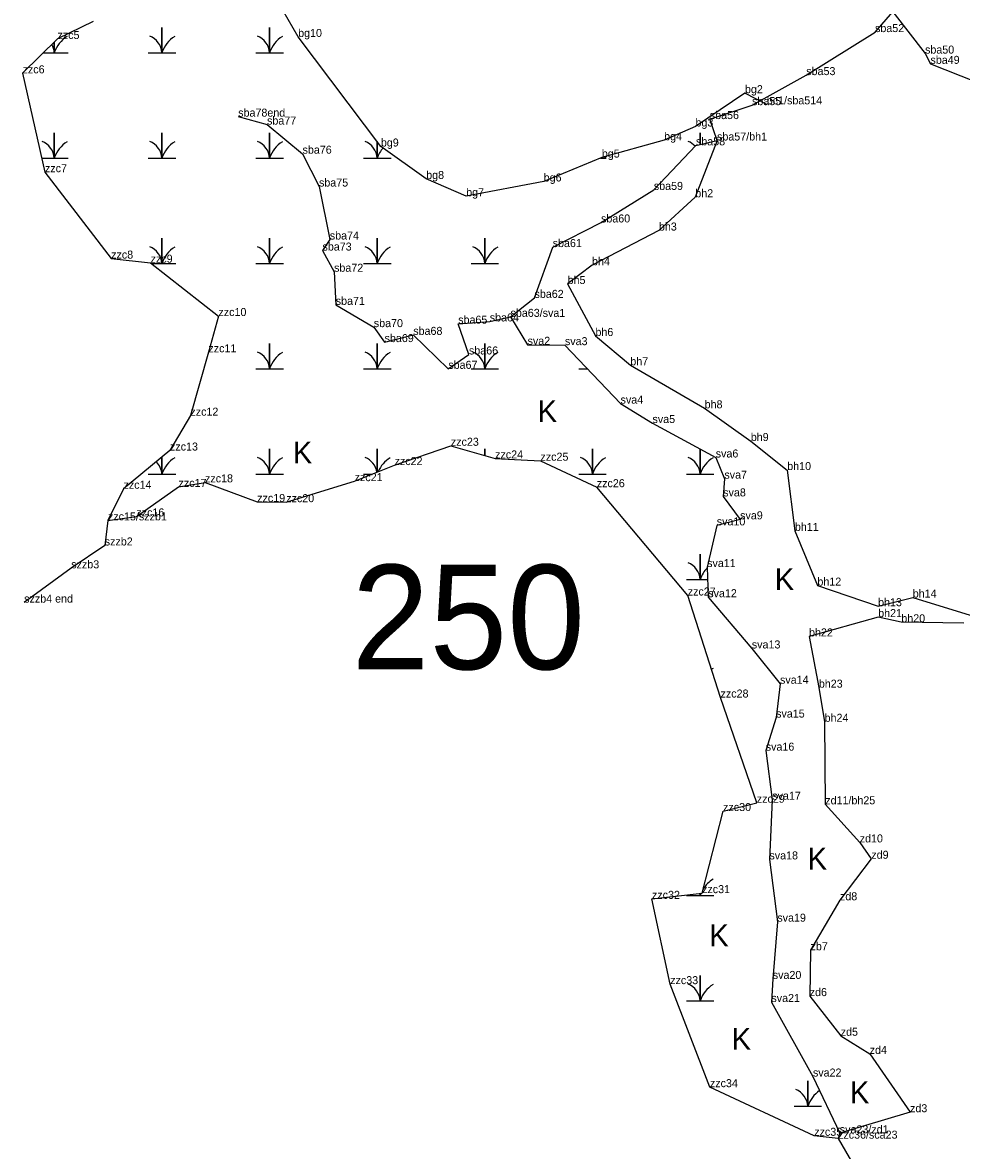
# Model space of a CAD drawing. Extents: x 2072529 to 2268796, y 436423 to 470397.
# Drawn here: x 2211555 to 2212142, y 440022 to 440726 of the extents above; entities that cross this region are included whole.
import ezdxf

# ---------------------------------------------------------------- set-up
doc = ezdxf.new("R2010")
doc.units = 0
for name, color, linetype in [('Default', 7, 'Continuous'), ('Exist Environmental Wetland Boundary', 7, 'Continuous'), ('Exist Environmental Wetland Boundary Cogo Comment', 7, 'Continuous'), ('Exist Environmental Wetland Boundary Cogo Point CELL', 7, 'Continuous'), ('Exist Hydro Jurisdictional Stream or Body of Water NEU Mitigable', 7, 'Continuous'), ('Exist Hydro Jurisdictional Stream or Body of Water NEU Mitigable Cogo Comment', 7, 'Continuous'), ('Exist Hydro Swamp or Marsh', 7, 'Continuous')]:
    doc.layers.add(name, color=color, linetype=linetype)

msp = doc.modelspace()

# ---------------------------------------------------------------- linework, layer by layer
at = {"layer": 'Exist Environmental Wetland Boundary'}
for points in [[(2212020.07, 440675.03), (2212006.43, 440682), (2211975.5, 440661.2), (2211955.93, 440652.57), (2211917, 440641.78), (2211880.68, 440626.83), (2211832.24, 440617.61), (2211807.27, 440628.42), (2211778.97, 440648.69), (2211727.28, 440717.11), (2211717.96, 440733.5)], [(2211599.12, 440726.88), (2211576.92, 440715.86), (2211555.11, 440694.4), (2211569.12, 440632.64), (2211610.45, 440578.68), (2211635.11, 440576.11), (2211677.48, 440542.8), (2211671.21, 440520.15), (2211659.96, 440480.57), (2211647.22, 440458.77), (2211618.17, 440434.92), (2211608.46, 440415.15), (2211626.21, 440417.64), (2211652.55, 440436.05), (2211669.1, 440438.91), (2211701.69, 440426.65), (2211719.83, 440426.51), (2211762.55, 440439.65), (2211787.51, 440449.71), (2211822.68, 440461.76), (2211850.33, 440453.85), (2211878.65, 440452.42), (2211913.86, 440435.88)], [(2211988.98, 440652.44), (2211975.4, 440617), (2211952.66, 440596.19), (2211910.87, 440574.52), (2211895.62, 440562.82), (2211913.01, 440530.33), (2211934.81, 440512.04), (2211981.23, 440485.15), (2212010.06, 440464.72), (2212032.82, 440446.59), (2212037.61, 440408.61), (2212051.68, 440374.42), (2212089.59, 440361.54), (2212111.25, 440366.96), (2212147.05, 440355.87)], [(2212064.56, 440028.96), (2212049.69, 440030.74), (2211984.51, 440061.11), (2211959.71, 440125.46), (2211948.32, 440178.74), (2211979.6, 440182.31), (2211992.76, 440233.59), (2212013.8, 440238.8), (2211991.16, 440304.5), (2211970.67, 440368.22), (2211913.86, 440435.88)], [(2212143.11, 440351.05), (2212104.1, 440351.49), (2212089.64, 440354.75), (2212046.45, 440342.68), (2212052.57, 440310.67), (2212056.18, 440289.36), (2212056.58, 440237.81), (2212078.1, 440214), (2212085.36, 440203.8), (2212065.77, 440177.84), (2212047.38, 440146.64), (2212046.85, 440117.99), (2212066.23, 440093.22), (2212084.33, 440081.87), (2212109.54, 440045.45), (2212065.67, 440032.29)]]:
    msp.add_lwpolyline(points, dxfattribs=at)
at = {"layer": 'Exist Environmental Wetland Boundary Cogo Point CELL'}
for p, q in [((2211576.92, 440715.86), (2211576.92, 440715.86)), ((2211727.28, 440717.11), (2211727.28, 440717.11)), ((2212087.68, 440720.16), (2212087.68, 440720.16)), ((2212118.92, 440706.73), (2212118.92, 440706.73)), ((2212122.3, 440700.31), (2212122.3, 440700.31)), ((2211555.11, 440694.4), (2211555.11, 440694.4)), ((2212044.7, 440693.29), (2212044.7, 440693.29)), ((2212006.43, 440682), (2212006.43, 440682)), ((2212010.84, 440674.52), (2212010.84, 440674.52)), ((2212020.07, 440675.03), (2212020.07, 440675.03)), ((2211689.83, 440667.36), (2211689.83, 440667.36)), ((2211707.85, 440662.39), (2211707.85, 440662.39)), ((2211975.5, 440661.2), (2211975.5, 440661.2)), ((2211984.44, 440665.82), (2211984.44, 440665.82)), ((2211955.93, 440652.57), (2211955.93, 440652.57)), ((2211988.98, 440652.44), (2211988.98, 440652.44)), ((2211988.98, 440652.44), (2211988.98, 440652.44)), ((2211778.97, 440648.69), (2211778.97, 440648.69)), ((2211975.8, 440649.4), (2211975.8, 440649.4)), ((2211730.03, 440644.2), (2211730.03, 440644.2)), ((2211917, 440641.78), (2211917, 440641.78)), ((2211569.12, 440632.64), (2211569.12, 440632.64)), ((2211807.27, 440628.42), (2211807.27, 440628.42)), ((2211880.68, 440626.83), (2211880.68, 440626.83)), ((2211740.31, 440623.69), (2211740.31, 440623.69)), ((2211832.24, 440617.61), (2211832.24, 440617.61)), ((2211949.48, 440621.58), (2211949.48, 440621.58)), ((2211975.4, 440617), (2211975.4, 440617)), ((2211916.49, 440601.25), (2211916.49, 440601.25)), ((2211952.66, 440596.19), (2211952.66, 440596.19)), ((2211747.06, 440590.59), (2211747.06, 440590.59)), ((2211742.49, 440583.7), (2211742.49, 440583.7)), ((2211886.3, 440585.87), (2211886.3, 440585.87)), ((2211610.45, 440578.68), (2211610.45, 440578.68)), ((2211635.11, 440576.11), (2211635.11, 440576.11)), ((2211749.71, 440570.47), (2211749.71, 440570.47)), ((2211910.87, 440574.52), (2211910.87, 440574.52)), ((2211895.62, 440562.82), (2211895.62, 440562.82)), ((2211874.94, 440554.14), (2211874.94, 440554.14)), ((2211750.77, 440549.79), (2211750.77, 440549.79)), ((2211677.48, 440542.8), (2211677.48, 440542.8)), ((2211859.97, 440542.28), (2211859.97, 440542.28)), ((2211774.54, 440535.87), (2211774.54, 440535.87)), ((2211827.26, 440538.02), (2211827.26, 440538.02)), ((2211846.98, 440539.42), (2211846.98, 440539.42)), ((2211781.27, 440526.52), (2211781.27, 440526.52)), ((2211799.19, 440531.02), (2211799.19, 440531.02)), ((2211913.01, 440530.33), (2211913.01, 440530.33)), ((2211671.21, 440520.15), (2211671.21, 440520.15)), ((2211834, 440518.8), (2211834, 440518.8)), ((2211870.61, 440524.83), (2211870.61, 440524.83)), ((2211893.94, 440524.61), (2211893.94, 440524.61)), ((2211934.81, 440512.04), (2211934.81, 440512.04)), ((2211821.09, 440509.82), (2211821.09, 440509.82)), ((2211928.71, 440488.08), (2211928.71, 440488.08)), ((2211981.23, 440485.15), (2211981.23, 440485.15)), ((2211659.96, 440480.57), (2211659.96, 440480.57)), ((2211948.65, 440475.96), (2211948.65, 440475.96)), ((2212010.06, 440464.72), (2212010.06, 440464.72)), ((2211647.22, 440458.77), (2211647.22, 440458.77)), ((2211822.68, 440461.76), (2211822.68, 440461.76)), ((2211787.51, 440449.71), (2211787.51, 440449.71)), ((2211850.33, 440453.85), (2211850.33, 440453.85)), ((2211878.65, 440452.42), (2211878.65, 440452.42)), ((2211988.14, 440454.44), (2211988.14, 440454.44)), ((2211993.55, 440441.2), (2211993.55, 440441.2)), ((2212032.82, 440446.59), (2212032.82, 440446.59)), ((2211618.17, 440434.92), (2211618.17, 440434.92)), ((2211652.55, 440436.05), (2211652.55, 440436.05)), ((2211669.1, 440438.91), (2211669.1, 440438.91)), ((2211762.55, 440439.65), (2211762.55, 440439.65)), ((2211913.86, 440435.88), (2211913.86, 440435.88)), ((2211992.83, 440430.12), (2211992.83, 440430.12)), ((2211701.69, 440426.65), (2211701.69, 440426.65)), ((2211719.83, 440426.51), (2211719.83, 440426.51)), ((2211608.46, 440415.15), (2211608.46, 440415.15)), ((2211608.46, 440415.15), (2211608.46, 440415.15)), ((2211626.21, 440417.64), (2211626.21, 440417.64)), ((2212003.41, 440415.8), (2212003.41, 440415.8)), ((2211988.8, 440412.02), (2211988.8, 440412.02)), ((2212037.61, 440408.61), (2212037.61, 440408.61)), ((2211606.45, 440399.48), (2211606.45, 440399.48)), ((2211606.45, 440399.48), (2211606.45, 440399.48)), ((2211585.53, 440385.21), (2211585.53, 440385.21)), ((2211585.53, 440385.21), (2211585.53, 440385.21)), ((2211982.78, 440386.01), (2211982.78, 440386.01)), ((2212051.68, 440374.42), (2212051.68, 440374.42)), ((2211556.12, 440363.79), (2211556.12, 440363.79)), ((2211556.12, 440363.79), (2211556.12, 440363.79)), ((2211970.67, 440368.22), (2211970.67, 440368.22)), ((2211983.49, 440367.18), (2211983.49, 440367.18)), ((2212111.25, 440366.96), (2212111.25, 440366.96)), ((2212089.59, 440361.54), (2212089.59, 440361.54)), ((2212089.64, 440354.75), (2212089.64, 440354.75)), ((2212104.1, 440351.49), (2212104.1, 440351.49)), ((2212046.45, 440342.68), (2212046.45, 440342.68)), ((2212010.7, 440335.15), (2212010.7, 440335.15)), ((2212028.31, 440313.12), (2212028.31, 440313.12)), ((2212052.57, 440310.67), (2212052.57, 440310.67)), ((2211991.16, 440304.5), (2211991.16, 440304.5)), ((2212025.88, 440291.99), (2212025.88, 440291.99)), ((2212056.18, 440289.36), (2212056.18, 440289.36)), ((2212019.4, 440271.32), (2212019.4, 440271.32)), ((2212013.8, 440238.8), (2212013.8, 440238.8)), ((2212023.47, 440240.67), (2212023.47, 440240.67)), ((2212056.58, 440237.81), (2212056.58, 440237.81)), ((2211992.76, 440233.59), (2211992.76, 440233.59)), ((2212078.1, 440214), (2212078.1, 440214)), ((2212021.7, 440203.38), (2212021.7, 440203.38)), ((2212085.36, 440203.8), (2212085.36, 440203.8)), ((2211979.6, 440182.31), (2211979.6, 440182.31)), ((2211948.32, 440178.74), (2211948.32, 440178.74)), ((2212065.77, 440177.84), (2212065.77, 440177.84)), ((2212026.64, 440164.49), (2212026.64, 440164.49)), ((2212047.38, 440146.64), (2212047.38, 440146.64)), ((2211959.71, 440125.46), (2211959.71, 440125.46)), ((2212023.8, 440128.72), (2212023.8, 440128.72)), ((2212046.85, 440117.99), (2212046.85, 440117.99)), ((2212022.92, 440114.3), (2212022.92, 440114.3)), ((2212066.23, 440093.22), (2212066.23, 440093.22)), ((2212084.33, 440081.87), (2212084.33, 440081.87)), ((2212048.88, 440067.75), (2212048.88, 440067.75)), ((2211984.51, 440061.11), (2211984.51, 440061.11)), ((2212109.54, 440045.45), (2212109.54, 440045.45)), ((2212049.69, 440030.74), (2212049.69, 440030.74)), ((2212064.56, 440028.96), (2212064.56, 440028.96)), ((2212064.56, 440028.96), (2212064.56, 440028.96)), ((2212065.67, 440032.29), (2212065.67, 440032.29)), ((2212065.67, 440032.29), (2212065.67, 440032.29))]:
    msp.add_line(p, q, dxfattribs=at)
at = {"layer": 'Exist Hydro Jurisdictional Stream or Body of Water NEU Mitigable'}
for points in [[(2211689.83, 440667.36), (2211707.85, 440662.39), (2211730.03, 440644.2), (2211740.31, 440623.69), (2211747.06, 440590.59), (2211742.49, 440583.7), (2211749.71, 440570.47), (2211750.77, 440549.79), (2211774.54, 440535.87), (2211781.27, 440526.52), (2211799.19, 440531.02), (2211821.09, 440509.82), (2211834, 440518.8), (2211827.26, 440538.02), (2211846.98, 440539.42), (2211859.97, 440542.28), (2211874.94, 440554.14), (2211886.3, 440585.87), (2211916.49, 440601.25), (2211949.48, 440621.58), (2211975.8, 440649.4), (2211988.98, 440652.44), (2211984.44, 440665.82), (2212010.84, 440674.52), (2212044.7, 440693.29), (2212087.68, 440720.16), (2212098.89, 440732.89), (2212118.92, 440706.73), (2212122.3, 440700.31), (2212150.31, 440689.4)], [(2211859.97, 440542.28), (2211870.61, 440524.83), (2211893.94, 440524.61), (2211928.71, 440488.08), (2211948.65, 440475.96), (2211988.14, 440454.44), (2211993.55, 440441.2), (2211992.83, 440430.12), (2212003.41, 440415.8), (2211988.8, 440412.02), (2211982.78, 440386.01), (2211983.49, 440367.18), (2212010.7, 440335.15), (2212028.31, 440313.12), (2212025.88, 440291.99), (2212019.4, 440271.32), (2212023.47, 440240.67), (2212021.7, 440203.38), (2212026.64, 440164.49), (2212023.8, 440128.72), (2212022.92, 440114.3), (2212048.88, 440067.75), (2212065.67, 440032.29), (2212064.56, 440028.96), (2212076.06, 440009.22)], [(2211608.46, 440415.15), (2211606.45, 440399.48), (2211585.53, 440385.21), (2211556.12, 440363.79)]]:
    msp.add_lwpolyline(points, dxfattribs=at)
at = {"layer": 'Exist Hydro Swamp or Marsh'}
for points in [[(2211633.58, 440707.24), (2211642.19, 440707.24), (2211642.19, 440723.02), (2211642.19, 440707.24), (2211650.79, 440707.24)], [(2211700.83, 440707.24), (2211709.44, 440707.24), (2211709.44, 440723.02), (2211709.44, 440707.24), (2211718.04, 440707.24)], [(2211568.15, 440707.24), (2211574.94, 440707.24), (2211574.94, 440713.91)], [(2211574.94, 440713.91), (2211574.94, 440707.24), (2211583.54, 440707.24)], [(2211567.12, 440641.44), (2211574.94, 440641.44), (2211574.94, 440657.22), (2211574.94, 440641.44), (2211583.54, 440641.44)], [(2211633.58, 440641.44), (2211642.19, 440641.44), (2211642.19, 440657.22), (2211642.19, 440641.44), (2211650.79, 440641.44)], [(2211700.83, 440641.44), (2211709.44, 440641.44), (2211709.44, 440657.22), (2211709.44, 440641.44), (2211718.04, 440641.44)], [(2211978.44, 440650.01), (2211978.44, 440657.22), (2211978.44, 440650.01)], [(2211768.08, 440641.44), (2211776.69, 440641.44), (2211776.69, 440651.72)], [(2211776.69, 440651.72), (2211776.69, 440641.44), (2211785.29, 440641.44)], [(2211916.17, 440641.44), (2211919.79, 440641.44)], [(2211635.71, 440575.64), (2211642.19, 440575.64), (2211642.19, 440591.42), (2211642.19, 440575.64), (2211650.79, 440575.64)], [(2211700.83, 440575.64), (2211709.44, 440575.64), (2211709.44, 440591.42), (2211709.44, 440575.64), (2211718.04, 440575.64)], [(2211768.08, 440575.64), (2211776.69, 440575.64), (2211776.69, 440591.42), (2211776.69, 440575.64), (2211785.29, 440575.64)], [(2211835.33, 440575.64), (2211843.94, 440575.64), (2211843.94, 440591.42), (2211843.94, 440575.64), (2211852.54, 440575.64)], [(2211700.83, 440509.84), (2211709.44, 440509.84), (2211709.44, 440525.62), (2211709.44, 440509.84), (2211718.04, 440509.84)], [(2211768.08, 440509.84), (2211776.69, 440509.84), (2211776.69, 440525.62), (2211776.69, 440509.84), (2211785.29, 440509.84)], [(2211835.33, 440509.84), (2211843.94, 440509.84), (2211843.94, 440525.62), (2211843.94, 440509.84), (2211852.54, 440509.84)], [(2211902.58, 440509.84), (2211908, 440509.84)], [(2211700.83, 440444.04), (2211709.44, 440444.04), (2211709.44, 440459.82), (2211709.44, 440444.04), (2211718.04, 440444.04)], [(2211776.69, 440445.34), (2211776.69, 440459.82), (2211776.69, 440445.34)], [(2211843.94, 440455.68), (2211843.94, 440459.82), (2211843.94, 440455.68)], [(2211902.58, 440444.04), (2211911.19, 440444.04), (2211911.19, 440459.82), (2211911.19, 440444.04), (2211919.79, 440444.04)], [(2211969.83, 440444.04), (2211978.44, 440444.04), (2211978.44, 440459.73)], [(2211978.44, 440459.73), (2211978.44, 440444.04), (2211987.04, 440444.04)], [(2211633.58, 440444.04), (2211642.19, 440444.04), (2211642.19, 440454.63)], [(2211642.19, 440454.63), (2211642.19, 440444.04), (2211650.79, 440444.04)], [(2211768.08, 440444.04), (2211773.44, 440444.04)], [(2211969.83, 440378.24), (2211978.44, 440378.24), (2211978.44, 440394.02), (2211978.44, 440378.24), (2211983.07, 440378.24)], [(2211969.83, 440180.84), (2211978.44, 440180.84), (2211978.44, 440182.18)], [(2211978.44, 440182.18), (2211978.44, 440180.84), (2211987.04, 440180.84)], [(2211969.83, 440115.04), (2211978.44, 440115.04), (2211978.44, 440130.82), (2211978.44, 440115.04), (2211987.04, 440115.04)], [(2212037.08, 440049.24), (2212045.69, 440049.24), (2212045.69, 440065.02), (2212045.69, 440049.24), (2212054.29, 440049.24)]]:
    msp.add_lwpolyline(points, dxfattribs=at)
for centre, radius, start, end in [((2211593.18, 440701.18), 19.22, 122.12745, 161.62219), ((2211629.92, 440706.35), 12.3, 4.14034, 67.53497), ((2211660.43, 440701.18), 19.22, 122.12745, 161.62219), ((2211697.17, 440706.35), 12.3, 4.14034, 67.53497), ((2211727.68, 440701.18), 19.22, 122.12745, 161.62219), ((2211562.67, 440706.35), 12.3, 4.14034, 29.39022), ((2211562.67, 440640.55), 12.3, 4.14034, 67.53497), ((2211593.18, 440635.38), 19.22, 122.12745, 161.62219), ((2211629.92, 440640.55), 12.3, 4.14034, 67.53497), ((2211660.43, 440635.38), 19.22, 122.12745, 161.62219), ((2211697.17, 440640.55), 12.3, 4.14034, 67.53497), ((2211727.68, 440635.38), 19.22, 122.12745, 161.62219), ((2211764.42, 440640.55), 12.3, 4.14034, 67.53497), ((2211794.93, 440635.38), 19.22, 139.80689, 161.62219), ((2211966.17, 440640.55), 12.3, 42.34122, 67.53497), ((2211629.92, 440574.75), 12.3, 4.14034, 67.53497), ((2211660.43, 440569.58), 19.22, 122.12745, 161.62219), ((2211697.17, 440574.75), 12.3, 4.14034, 67.53497), ((2211727.68, 440569.58), 19.22, 122.12745, 161.62219), ((2211764.42, 440574.75), 12.3, 4.14034, 67.53497), ((2211794.93, 440569.58), 19.22, 122.12745, 161.62219), ((2211831.67, 440574.75), 12.3, 4.14034, 67.53497), ((2211862.18, 440569.58), 19.22, 122.12745, 161.62219), ((2211697.17, 440508.95), 12.3, 4.14034, 67.53497), ((2211727.68, 440503.78), 19.22, 122.12745, 161.62219), ((2211764.42, 440508.95), 12.3, 4.14034, 67.53497), ((2211794.93, 440503.78), 19.22, 122.12745, 161.62219), ((2211831.67, 440508.95), 12.3, 4.14034, 67.53497), ((2211862.18, 440503.78), 19.22, 122.12745, 161.62219), ((2211629.92, 440443.15), 12.3, 4.14034, 44.48978), ((2211660.43, 440437.98), 19.22, 122.12745, 161.62219), ((2211697.17, 440443.15), 12.3, 4.14034, 67.53497), ((2211727.68, 440437.98), 19.22, 122.12745, 161.62219), ((2211764.42, 440443.15), 12.3, 9.98945, 67.53497), ((2211794.93, 440437.98), 19.22, 122.12745, 156.69385), ((2211862.18, 440437.98), 19.22, 122.12745, 124.5773), ((2211898.92, 440443.15), 12.3, 4.14034, 67.53497), ((2211929.43, 440437.98), 19.22, 122.12745, 161.62219), ((2211966.17, 440443.15), 12.3, 4.14034, 67.53497), ((2211996.68, 440437.98), 19.22, 122.12745, 161.62219), ((2211966.17, 440377.35), 12.3, 4.14034, 67.53497), ((2211996.68, 440372.18), 19.22, 136.23499, 161.62219), ((2211996.68, 440306.38), 19.22, 122.12745, 125.46334), ((2211996.68, 440174.78), 19.22, 122.12745, 148.92072), ((2211966.17, 440179.95), 12.3, 4.14034, 10.36494), ((2211996.68, 440174.78), 19.22, 157.14906, 161.62219), ((2211966.17, 440114.15), 12.3, 4.14034, 67.53497), ((2211996.68, 440108.98), 19.22, 122.12745, 161.62219), ((2212033.42, 440048.35), 12.3, 4.14034, 67.53497), ((2212063.93, 440043.18), 19.22, 124.57887, 161.62219)]:
    msp.add_arc(centre, radius, start, end, dxfattribs=at)

# ---------------------------------------------------------------- texts
at = {"layer": 'Default'}
msp.add_text('250', height=65.34, dxfattribs=at).set_placement((2211760.71, 440322.11))
at = {"layer": 'Exist Environmental Wetland Boundary Cogo Comment'}
for s, p in [('zzc5', (2211576.92, 440715.86)), ('bg10', (2211727.28, 440717.11)), ('zzc6', (2211555.11, 440694.4)), ('bg2', (2212006.43, 440682)), ('bc1/sba514', (2212020.07, 440675.03)), ('bg3', (2211975.5, 440661.2)), ('bg9', (2211778.97, 440648.69)), ('bg4', (2211955.93, 440652.57)), ('sba57/bh1', (2211988.98, 440652.44)), ('bg5', (2211917, 440641.78)), ('zzc7', (2211569.12, 440632.64)), ('bg8', (2211807.27, 440628.42)), ('bg6', (2211880.68, 440626.83)), ('bg7', (2211832.24, 440617.61)), ('bh2', (2211975.4, 440617)), ('bh3', (2211952.66, 440596.19)), ('zzc8', (2211610.45, 440578.68)), ('zzc9', (2211635.11, 440576.11)), ('bh4', (2211910.87, 440574.52)), ('bh5', (2211895.62, 440562.82)), ('zzc10', (2211677.48, 440542.8)), ('bh6', (2211913.01, 440530.33)), ('zzc11', (2211671.21, 440520.15)), ('bh7', (2211934.81, 440512.04)), ('bh8', (2211981.23, 440485.15)), ('zzc12', (2211659.96, 440480.57)), ('bh9', (2212010.06, 440464.72)), ('zzc13', (2211647.22, 440458.77)), ('zzc23', (2211822.68, 440461.76)), ('zzc24', (2211850.33, 440453.85)), ('zzc25', (2211878.65, 440452.42)), ('zzc22', (2211787.51, 440449.71)), ('bh10', (2212032.82, 440446.59)), ('zzc17', (2211652.55, 440436.05)), ('zzc18', (2211669.1, 440438.91)), ('zzc21', (2211762.55, 440439.65)), ('zzc14', (2211618.17, 440434.92)), ('zzc26', (2211913.86, 440435.88)), ('zzc19', (2211701.69, 440426.65)), ('zzc20', (2211719.83, 440426.51)), ('zzc16', (2211626.21, 440417.64)), ('bh11', (2212037.61, 440408.61)), ('bh12', (2212051.68, 440374.42)), ('zzc27', (2211970.67, 440368.22)), ('bh14', (2212111.25, 440366.96)), ('bh13', (2212089.59, 440361.54)), ('bh21', (2212089.64, 440354.75)), ('bh20', (2212104.1, 440351.49)), ('bh22', (2212046.45, 440342.68)), ('bh23', (2212052.57, 440310.67)), ('zzc28', (2211991.16, 440304.5)), ('bh24', (2212056.18, 440289.36)), ('zzc30', (2211992.76, 440233.59)), ('zd11/bh25', (2212056.58, 440237.81)), ('zd10', (2212078.1, 440214)), ('zd9', (2212085.36, 440203.8)), ('zzc32', (2211948.32, 440178.74)), ('zzc31', (2211979.6, 440182.31)), ('zd8', (2212065.77, 440177.84)), ('zb7', (2212047.38, 440146.64)), ('zzc33', (2211959.71, 440125.46)), ('zd6', (2212046.85, 440117.99)), ('zd5', (2212066.23, 440093.22)), ('zd4', (2212084.33, 440081.87)), ('zzc34', (2211984.51, 440061.11)), ('zd3', (2212109.54, 440045.45)), ('zzc35', (2212049.69, 440030.74)), ('sva23/zd1', (2212065.67, 440032.29))]:
    msp.add_text(s, height=5, dxfattribs=at).set_placement(p)
at = {"layer": 'Exist Hydro Jurisdictional Stream or Body of Water NEU Mitigable Cogo Comment'}
for s, p in [('sba52', (2212087.68, 440720.16)), ('sba50', (2212118.92, 440706.73)), ('sba49', (2212122.3, 440700.31)), ('sba53', (2212044.7, 440693.29)), ('sba55', (2212010.84, 440674.52)), ('sba78end', (2211689.83, 440667.36)), ('sba77', (2211707.85, 440662.39)), ('sba56', (2211984.44, 440665.82)), ('sba58', (2211975.8, 440649.4)), ('sba76', (2211730.03, 440644.2)), ('sba75', (2211740.31, 440623.69)), ('sba59', (2211949.48, 440621.58)), ('sba60', (2211916.49, 440601.25)), ('sba74', (2211747.06, 440590.59)), ('sba61', (2211886.3, 440585.87)), ('sba73', (2211742.49, 440583.7)), ('sba72', (2211749.71, 440570.47)), ('sba71', (2211750.77, 440549.79)), ('sba62', (2211874.94, 440554.14)), ('sba63/sva1', (2211859.97, 440542.28)), ('sba70', (2211774.54, 440535.87)), ('sba65', (2211827.26, 440538.02)), ('sba64', (2211846.98, 440539.42)), ('sba68', (2211799.19, 440531.02)), ('sba69', (2211781.27, 440526.52)), ('sva2', (2211870.61, 440524.83)), ('sva3', (2211893.94, 440524.61)), ('sba66', (2211834, 440518.8)), ('sba67', (2211821.09, 440509.82)), ('sva4', (2211928.71, 440488.08)), ('sva5', (2211948.65, 440475.96)), ('sva6', (2211988.14, 440454.44)), ('sva7', (2211993.55, 440441.2)), ('sva8', (2211992.83, 440430.12)), ('zzc15/szzb', (2211608.46, 440415.15)), ('zzc15/szzb1', (2211608.46, 440415.15)), ('sva9', (2212003.41, 440415.8)), ('sva10', (2211988.8, 440412.02)), ('szzb2', (2211606.45, 440399.48)), ('szzb3', (2211585.53, 440385.21)), ('sva11', (2211982.78, 440386.01)), ('sva12', (2211983.49, 440367.18)), ('szzb4 end', (2211556.12, 440363.79)), ('sva13', (2212010.7, 440335.15)), ('sva14', (2212028.31, 440313.12)), ('sva15', (2212025.88, 440291.99)), ('sva16', (2212019.4, 440271.32)), ('zzc29', (2212013.8, 440238.8)), ('sva17', (2212023.47, 440240.67)), ('sva18', (2212021.7, 440203.38)), ('sva19', (2212026.64, 440164.49)), ('sva20', (2212023.8, 440128.72)), ('sva21', (2212022.92, 440114.3)), ('sva22', (2212048.88, 440067.75)), ('zzc36/sca23', (2212064.56, 440028.96))]:
    msp.add_text(s, height=5, dxfattribs=at).set_placement(p)
at = {"layer": 'Exist Hydro Swamp or Marsh'}
for p in [(2211876.91, 440476.63), (2211723.93, 440450.78), (2212025.04, 440371.6), (2212045.51, 440197.07), (2211984.1, 440149.13), (2211998.11, 440084.49), (2212071.91, 440051.1)]:
    msp.add_text('K', height=13.6, dxfattribs=at).set_placement(p)

doc.saveas('drawing.dxf')
